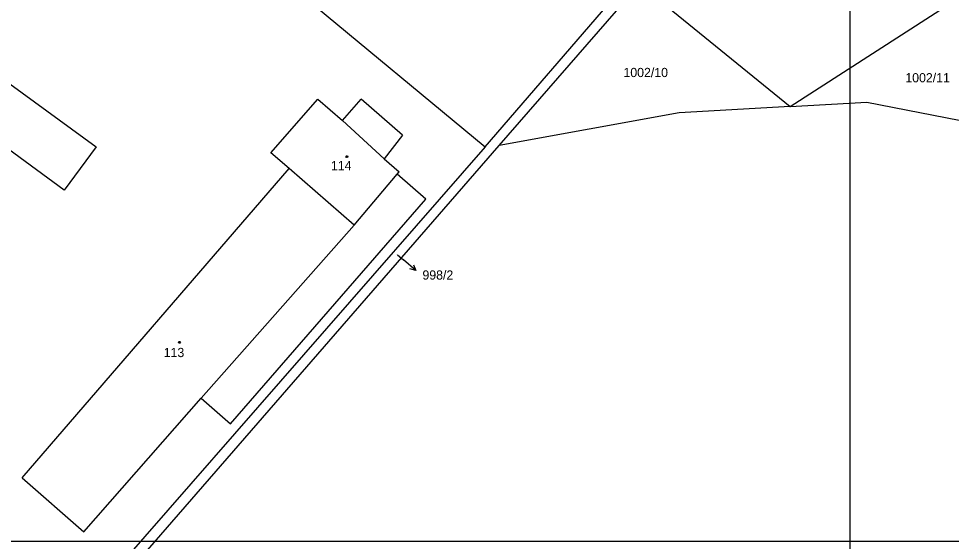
# Model space of a CAD drawing. Extents: x -852001 to -842497, y -1063614 to -1052182.
# Drawn here: x -849296.3 to -849124.2, y -1056500 to -1056403.5 of the extents above; entities that cross this region are included whole.
import ezdxf

# ---------------------------------------------------------------- set-up
doc = ezdxf.new("R2010")
doc.units = 0
for name, color, linetype in [('Default', 7, 'Continuous'), ('KLADY_ZMVM', 7, 'Continuous'), ('KN_HRANICE', 7, 'Continuous'), ('KN_KULTURY', 7, 'Continuous'), ('KN_PARCELY', 7, 'Continuous'), ('KN_SLUCKY', 7, 'Continuous'), ('LEGENDA', 7, 'Continuous')]:
    doc.layers.add(name, color=color, linetype=linetype)

# ---------------------------------------------------------------- blocks, each defined once
blk = doc.blocks.new('10292')
at = {"layer": 'Default'}
blk.add_line((0, 3), (0, 0), dxfattribs=at)
blk.add_lwpolyline([(-0.5, 2), (0, 3), (0.5, 2)], dxfattribs=at)
blk = doc.blocks.new('402')
at = {"layer": 'Default'}
blk.add_lwpolyline([(0.09, 0.15), (0.18, 0), (0.09, -0.15), (-0.09, -0.15), (-0.18, 0), (-0.09, 0.15), (0.09, 0.15)], dxfattribs=at)

msp = doc.modelspace()

# ---------------------------------------------------------------- linework, layer by layer
at = {"layer": 'KLADY_ZMVM'}
msp.add_lwpolyline([(-849375, -1056500), (-848750, -1056500), (-848750, -1056000)], dxfattribs=at)
at = {"layer": 'KN_HRANICE'}
for p, q in [((-849207.62, -1056426.96), (-849167.05, -1056380.13)), ((-849207.62, -1056426.96), (-849167.05, -1056380.13)), ((-849252.32, -1056392.28), (-849210.21, -1056427.21)), ((-849252.32, -1056392.28), (-849210.21, -1056427.21)), ((-849210.21, -1056427.21), (-849179.95, -1056392.09)), ((-849210.21, -1056427.21), (-849179.95, -1056392.09)), ((-849153.92, -1056419.76), (-849122.42, -1056399.43)), ((-849153.92, -1056419.76), (-849122.42, -1056399.43)), ((-849177.57, -1056400.57), (-849153.92, -1056419.76)), ((-849177.57, -1056400.57), (-849153.92, -1056419.76)), ((-849305.54, -1056410.02), (-849282.02, -1056427.2)), ((-849305.54, -1056410.02), (-849282.02, -1056427.2)), ((-849287.91, -1056435.18), (-849311.74, -1056417.78)), ((-849287.91, -1056435.18), (-849311.74, -1056417.78)), ((-849249.75, -1056428.29), (-849241.09, -1056418.38)), ((-849249.75, -1056428.29), (-849241.09, -1056418.38)), ((-849241.09, -1056418.38), (-849236.55, -1056422.35)), ((-849241.09, -1056418.38), (-849236.55, -1056422.35)), ((-849236.55, -1056422.35), (-849233.09, -1056418.39)), ((-849236.55, -1056422.35), (-849233.09, -1056418.39)), ((-849225.51, -1056425.01), (-849233.09, -1056418.39)), ((-849225.51, -1056425.01), (-849233.09, -1056418.39)), ((-849153.92, -1056419.76), (-849174.42, -1056420.91)), ((-849153.92, -1056419.76), (-849174.42, -1056420.91)), ((-849153.92, -1056419.76), (-849139.78, -1056418.98)), ((-849153.92, -1056419.76), (-849139.78, -1056418.98)), ((-849139.78, -1056418.98), (-849104.83, -1056425.71)), ((-849139.78, -1056418.98), (-849104.83, -1056425.71)), ((-849174.42, -1056420.91), (-849207.62, -1056426.96)), ((-849174.42, -1056420.91), (-849207.62, -1056426.96)), ((-849225.51, -1056425.01), (-849228.87, -1056429.39)), ((-849225.51, -1056425.01), (-849228.87, -1056429.39)), ((-849289.35, -1056520.97), (-849207.62, -1056426.96)), ((-849289.35, -1056520.97), (-849207.62, -1056426.96)), ((-849210.21, -1056427.21), (-849289.39, -1056517.79)), ((-849210.21, -1056427.21), (-849289.39, -1056517.79)), ((-849282.02, -1056427.2), (-849287.91, -1056435.18)), ((-849282.02, -1056427.2), (-849287.91, -1056435.18)), ((-849246.39, -1056431.22), (-849249.75, -1056428.29)), ((-849246.39, -1056431.22), (-849249.75, -1056428.29)), ((-849228.87, -1056429.39), (-849226.07, -1056431.8)), ((-849228.87, -1056429.39), (-849226.07, -1056431.8)), ((-849295.7, -1056488.26), (-849246.39, -1056431.22)), ((-849295.7, -1056488.26), (-849246.39, -1056431.22)), ((-849234.42, -1056441.65), (-849246.39, -1056431.22)), ((-849234.42, -1056441.65), (-849246.39, -1056431.22)), ((-849226.46, -1056432.26), (-849226.07, -1056431.8)), ((-849226.46, -1056432.26), (-849226.07, -1056431.8)), ((-849234.42, -1056441.65), (-849226.46, -1056432.26)), ((-849234.42, -1056441.65), (-849226.46, -1056432.26)), ((-849221.16, -1056436.85), (-849226.46, -1056432.26)), ((-849221.16, -1056436.85), (-849226.46, -1056432.26)), ((-849257.24, -1056478.3), (-849221.16, -1056436.85)), ((-849257.24, -1056478.3), (-849221.16, -1056436.85)), ((-849284.26, -1056498.23), (-849262.65, -1056473.57)), ((-849284.26, -1056498.23), (-849262.65, -1056473.57)), ((-849262.65, -1056473.57), (-849257.24, -1056478.3)), ((-849262.65, -1056473.57), (-849257.24, -1056478.3)), ((-849295.7, -1056488.26), (-849284.26, -1056498.23)), ((-849295.7, -1056488.26), (-849284.26, -1056498.23))]:
    msp.add_line(p, q, dxfattribs=at)
at = {"layer": 'KN_PARCELY'}
msp.add_line((-849226.43, -1056447.1), (-849225.32, -1056448.05), dxfattribs=at)
msp.add_line((-849226.43, -1056447.1), (-849225.32, -1056448.05), dxfattribs=at)
at = {"layer": 'KN_SLUCKY'}
for p, q in [((-849228.87, -1056429.39), (-849236.55, -1056422.35)), ((-849228.87, -1056429.39), (-849236.55, -1056422.35)), ((-849262.65, -1056473.57), (-849234.42, -1056441.65)), ((-849262.65, -1056473.57), (-849234.42, -1056441.65))]:
    msp.add_line(p, q, dxfattribs=at)
at = {"layer": 'LEGENDA'}
msp.add_lwpolyline([(-849142.95, -1056625.24), (-848548.95, -1056625.24), (-848548.95, -1056205.24), (-849142.95, -1056205.24)], close=True, dxfattribs=at)

# ---------------------------------------------------------------- block references
at = {"layer": 'KN_KULTURY'}
for p in [(-849235.73, -1056428.99), (-849235.73, -1056428.99), (-849266.66, -1056463.26), (-849266.66, -1056463.26)]:
    msp.add_blockref('402', p, dxfattribs=at)
at = {"layer": 'KN_PARCELY', "rotation": -130.53040299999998}
msp.add_blockref('10292', (-849225.32, -1056448.05), dxfattribs=at)
msp.add_blockref('10292', (-849225.32, -1056448.05), dxfattribs=at)

# ---------------------------------------------------------------- texts
at = {"layer": 'KN_PARCELY'}
for s, height, p in [('1002/10', 1.7, (-849184.7, -1056414.32)), ('1002/10', 1.7, (-849184.7, -1056414.32)), ('1002/11', 1.7, (-849132.68, -1056415.29)), ('1002/11', 1.7, (-849132.68, -1056415.29)), ('114', 1.7, (-849238.69, -1056431.51)), ('114', 1.7, (-849238.69, -1056431.51)), ('998/2', 0.1, (-849226.67, -1056447.1)), ('998/2', 0.1, (-849226.67, -1056447.1)), ('998/2', 1.7, (-849221.8, -1056451.7)), ('998/2', 1.7, (-849221.8, -1056451.7)), ('113', 1.7, (-849269.55, -1056466)), ('113', 1.7, (-849269.55, -1056466))]:
    msp.add_text(s, height=height, dxfattribs=at).set_placement(p)

doc.saveas('drawing.dxf')
